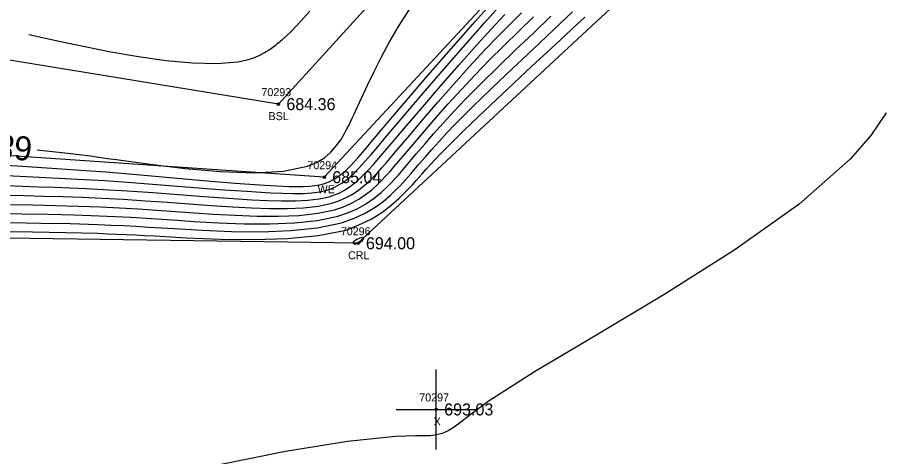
# Model space of a CAD drawing. Extents: x 1376587 to 1378239, y 1000335 to 1003031.
# Drawn here: x 1377216.8 to 1377325.3, y 1001514.5 to 1001569.4 of the extents above; entities that cross this region are included whole.
import ezdxf

# ---------------------------------------------------------------- set-up
doc = ezdxf.new("R2010")
doc.units = 0
for name, color, linetype in [('RD_DTM_BkLn1', 7, 'Continuous'), ('RD_DTM_BkLn_txCode', 7, 'Continuous'), ('RD_DTM_Major1', 7, 'Continuous'), ('RD_DTM_Major1_Lbl', 7, 'Continuous'), ('RD_DTM_Minor1', 7, 'Continuous'), ('RD_EX_H2O', 7, 'Continuous'), ('RD_EX_H2O_txCode', 7, 'Continuous'), ('RD_EX_Misc', 7, 'Continuous'), ('RD_EX_Misc_txCode', 7, 'Continuous'), ('RD_EX_TX_H2O_ELEV', 7, 'Continuous'), ('RD_EX_TX_Misc_ELEV', 7, 'Continuous'), ('RD_SMD_Locator', 7, 'Continuous')]:
    doc.layers.add(name, color=color, linetype=linetype)

msp = doc.modelspace()

# ---------------------------------------------------------------- linework, layer by layer
at = {"layer": 'RD_DTM_BkLn1'}
msp.add_lwpolyline([(1377322.97, 1001642.53), (1377293.61, 1001607.1), (1377249.43, 1001558.55), (1377170.43, 1001571.46), (1377111.38, 1001551.77), (1377054.73, 1001532.92), (1377033.73, 1001527.24), (1376971.44, 1001536.19), (1376926.99, 1001576.28)], dxfattribs=at)
at = {"layer": 'RD_DTM_Major1'}
for points in [[(1377253.38, 1001570.19), (1377252.2, 1001568.89), (1377251.06, 1001567.69), (1377249.96, 1001566.64), (1377249.81, 1001566.5), (1377249.66, 1001566.37), (1377249.51, 1001566.24), (1377249.36, 1001566.12), (1377249.21, 1001566), (1377249.06, 1001565.88), (1377248.4, 1001565.39), (1377247.71, 1001564.96), (1377246.98, 1001564.58), (1377246.19, 1001564.26), (1377245.32, 1001564), (1377244.37, 1001563.81), (1377241.76, 1001563.58), (1377238.71, 1001563.66), (1377235.39, 1001563.97), (1377231.94, 1001564.45), (1377228.51, 1001565.05), (1377225.23, 1001565.7), (1377223.4, 1001566.09), (1377221.65, 1001566.47), (1377219.94, 1001566.84), (1377218.24, 1001567.2)], [(1377219.27, 1001552.85), (1377222.74, 1001552.48), (1377223.81, 1001552.35), (1377224.88, 1001552.21), (1377225.94, 1001552.07), (1377227.01, 1001551.92), (1377228.09, 1001551.77), (1377229.2, 1001551.62), (1377233.39, 1001551.04), (1377237.79, 1001550.51), (1377242.19, 1001550.13), (1377246.35, 1001549.98), (1377250.05, 1001550.17), (1377253.06, 1001550.79), (1377254.21, 1001551.27), (1377255.18, 1001551.86), (1377255.99, 1001552.55), (1377256.67, 1001553.32), (1377257.26, 1001554.15), (1377257.78, 1001555.04), (1377258, 1001555.46), (1377258.23, 1001555.9), (1377258.45, 1001556.35), (1377258.66, 1001556.81), (1377258.88, 1001557.28), (1377259.11, 1001557.77), (1377259.8, 1001559.29), (1377260.56, 1001560.92), (1377261.4, 1001562.65), (1377262.31, 1001564.46), (1377263.32, 1001566.33), (1377264.43, 1001568.25), (1377265.92, 1001570.59)], [(1377215.94, 1001546.01), (1377218.76, 1001545.95), (1377221.59, 1001545.89), (1377224.41, 1001545.81), (1377227.2, 1001545.71), (1377229.57, 1001545.59), (1377231.91, 1001545.45), (1377234.23, 1001545.29), (1377238.9, 1001544.97), (1377241.27, 1001544.81), (1377244.02, 1001544.66), (1377246.78, 1001544.56), (1377249.46, 1001544.54), (1377252.01, 1001544.65), (1377254.37, 1001544.91), (1377256.46, 1001545.36), (1377257.56, 1001545.73), (1377258.57, 1001546.17), (1377259.48, 1001546.67), (1377260.32, 1001547.24), (1377261.1, 1001547.85), (1377261.83, 1001548.51), (1377262.36, 1001549.03), (1377262.87, 1001549.58), (1377263.39, 1001550.14), (1377263.91, 1001550.74), (1377264.45, 1001551.37), (1377265.01, 1001552.03), (1377266.26, 1001553.51), (1377267.63, 1001555.12), (1377269.1, 1001556.83), (1377270.66, 1001558.6), (1377272.3, 1001560.4), (1377274, 1001562.22), (1377275.78, 1001564.04), (1377277.61, 1001565.85), (1377279.46, 1001567.66), (1377281.32, 1001569.47)]]:
    msp.add_lwpolyline(points, dxfattribs=at)
at = {"layer": 'RD_DTM_Minor1'}
for points in [[(1377212.93, 1001551.06), (1377216.83, 1001550.82), (1377220.51, 1001550.59), (1377221.74, 1001550.51), (1377222.96, 1001550.43), (1377224.16, 1001550.35), (1377225.37, 1001550.26), (1377226.61, 1001550.17), (1377227.88, 1001550.07), (1377231.75, 1001549.74), (1377235.86, 1001549.37), (1377240.03, 1001548.99), (1377244.03, 1001548.66), (1377247.68, 1001548.41), (1377250.78, 1001548.27), (1377251.7, 1001548.25), (1377252.54, 1001548.26), (1377253.3, 1001548.3), (1377253.99, 1001548.37), (1377254.63, 1001548.48), (1377255.21, 1001548.64), (1377255.54, 1001548.76), (1377255.86, 1001548.89), (1377256.17, 1001549.04), (1377256.47, 1001549.22), (1377256.77, 1001549.41), (1377257.07, 1001549.62), (1377257.8, 1001550.23), (1377258.55, 1001550.98), (1377259.36, 1001551.85), (1377260.24, 1001552.86), (1377261.21, 1001554), (1377262.29, 1001555.29), (1377264.9, 1001558.37), (1377267.87, 1001561.82), (1377270.99, 1001565.41), (1377274.05, 1001568.92), (1377276.85, 1001572.11)], [(1377214.68, 1001549.67), (1377217.92, 1001549.49), (1377219.58, 1001549.41), (1377222.79, 1001549.26), (1377224.39, 1001549.18), (1377226.03, 1001549.1), (1377227.74, 1001548.99), (1377231.13, 1001548.75), (1377234.74, 1001548.48), (1377238.41, 1001548.19), (1377242.02, 1001547.9), (1377245.43, 1001547.66), (1377248.5, 1001547.47), (1377249.96, 1001547.41), (1377251.29, 1001547.38), (1377252.51, 1001547.39), (1377253.6, 1001547.46), (1377254.6, 1001547.6), (1377255.49, 1001547.81), (1377255.99, 1001547.98), (1377256.46, 1001548.18), (1377256.9, 1001548.41), (1377257.34, 1001548.67), (1377257.76, 1001548.97), (1377258.18, 1001549.3), (1377258.84, 1001549.9), (1377259.53, 1001550.59), (1377260.25, 1001551.38), (1377261.01, 1001552.25), (1377261.84, 1001553.23), (1377262.74, 1001554.3), (1377264.88, 1001556.82), (1377267.29, 1001559.65), (1377269.89, 1001562.66), (1377272.56, 1001565.73), (1377275.2, 1001568.73), (1377277.72, 1001571.54)], [(1377214.12, 1001544.89), (1377217.39, 1001544.85), (1377220.68, 1001544.79), (1377223.92, 1001544.72), (1377227.04, 1001544.61), (1377229.05, 1001544.52), (1377231.01, 1001544.41), (1377232.93, 1001544.29), (1377236.82, 1001544.03), (1377238.85, 1001543.9), (1377241.95, 1001543.73), (1377245.16, 1001543.6), (1377248.36, 1001543.58), (1377251.45, 1001543.7), (1377254.31, 1001544), (1377256.85, 1001544.54), (1377258.18, 1001544.99), (1377259.36, 1001545.52), (1377260.43, 1001546.13), (1377261.39, 1001546.8), (1377262.26, 1001547.51), (1377263.07, 1001548.26), (1377263.52, 1001548.72), (1377263.95, 1001549.18), (1377264.38, 1001549.65), (1377264.81, 1001550.14), (1377265.24, 1001550.65), (1377266.66, 1001552.32), (1377267.71, 1001553.54), (1377268.83, 1001554.85), (1377270.05, 1001556.21), (1377271.35, 1001557.64), (1377272.76, 1001559.12), (1377274.75, 1001561.14), (1377276.88, 1001563.21), (1377279.07, 1001565.32), (1377281.3, 1001567.44), (1377283.49, 1001569.56)], [(1377215.33, 1001547.18), (1377217.72, 1001547.12), (1377220.1, 1001547.06), (1377222.5, 1001546.99), (1377224.91, 1001546.91), (1377227.36, 1001546.81), (1377230.07, 1001546.66), (1377232.81, 1001546.48), (1377235.56, 1001546.28), (1377238.3, 1001546.08), (1377241.02, 1001545.89), (1377243.7, 1001545.71), (1377246.07, 1001545.59), (1377248.36, 1001545.51), (1377250.54, 1001545.5), (1377252.58, 1001545.59), (1377254.44, 1001545.81), (1377256.1, 1001546.17), (1377256.99, 1001546.46), (1377257.81, 1001546.82), (1377258.56, 1001547.23), (1377259.27, 1001547.69), (1377259.94, 1001548.2), (1377260.59, 1001548.76), (1377261.18, 1001549.33), (1377261.76, 1001549.94), (1377262.36, 1001550.59), (1377262.97, 1001551.29), (1377263.61, 1001552.04), (1377264.29, 1001552.84), (1377265.84, 1001554.68), (1377267.56, 1001556.7), (1377269.39, 1001558.83), (1377271.31, 1001561.02), (1377273.28, 1001563.2), (1377275.24, 1001565.32), (1377276.78, 1001566.91), (1377278.3, 1001568.45), (1377279.82, 1001569.97)], [(1377215.43, 1001548.38), (1377217.47, 1001548.3), (1377219.46, 1001548.23), (1377221.44, 1001548.16), (1377223.42, 1001548.09), (1377225.45, 1001548.01), (1377227.54, 1001547.9), (1377230.58, 1001547.72), (1377233.74, 1001547.49), (1377236.94, 1001547.25), (1377240.12, 1001547.01), (1377243.2, 1001546.79), (1377246.12, 1001546.6), (1377248.06, 1001546.5), (1377249.88, 1001546.45), (1377251.57, 1001546.45), (1377253.11, 1001546.53), (1377254.52, 1001546.7), (1377255.78, 1001546.98), (1377256.46, 1001547.21), (1377257.1, 1001547.48), (1377257.7, 1001547.8), (1377258.27, 1001548.17), (1377258.82, 1001548.57), (1377259.36, 1001549.02), (1377260, 1001549.62), (1377260.64, 1001550.28), (1377261.31, 1001551), (1377262, 1001551.8), (1377262.74, 1001552.67), (1377263.54, 1001553.61), (1377265.39, 1001555.8), (1377267.46, 1001558.23), (1377269.68, 1001560.8), (1377271.97, 1001563.42), (1377274.26, 1001565.99), (1377276.48, 1001568.41), (1377277.73, 1001569.75)], [(1377215.97, 1001543.74), (1377219.73, 1001543.69), (1377223.41, 1001543.62), (1377226.88, 1001543.51), (1377228.52, 1001543.44), (1377230.1, 1001543.37), (1377231.65, 1001543.28), (1377233.21, 1001543.19), (1377234.8, 1001543.09), (1377236.45, 1001542.99), (1377239.91, 1001542.79), (1377243.58, 1001542.65), (1377247.31, 1001542.61), (1377250.93, 1001542.74), (1377254.31, 1001543.09), (1377257.31, 1001543.7), (1377258.83, 1001544.24), (1377260.19, 1001544.87), (1377261.4, 1001545.58), (1377262.47, 1001546.36), (1377263.42, 1001547.16), (1377264.28, 1001547.99), (1377264.64, 1001548.36), (1377264.98, 1001548.73), (1377265.32, 1001549.1), (1377265.65, 1001549.48), (1377265.98, 1001549.86), (1377267.04, 1001551.09), (1377267.8, 1001551.97), (1377268.62, 1001552.9), (1377269.51, 1001553.89), (1377270.48, 1001554.95), (1377271.55, 1001556.07), (1377273.7, 1001558.22), (1377276.1, 1001560.53), (1377278.64, 1001562.95), (1377281.24, 1001565.4), (1377283.78, 1001567.8), (1377286.16, 1001570.1)], [(1377214.43, 1001542.65), (1377218.69, 1001542.59), (1377222.89, 1001542.52), (1377226.89, 1001542.41), (1377228.08, 1001542.36), (1377229.25, 1001542.31), (1377230.41, 1001542.26), (1377231.57, 1001542.2), (1377232.74, 1001542.14), (1377233.95, 1001542.07), (1377237.95, 1001541.85), (1377242.17, 1001541.68), (1377246.44, 1001541.62), (1377250.58, 1001541.75), (1377254.42, 1001542.13), (1377257.88, 1001542.78), (1377259.5, 1001543.46), (1377261.01, 1001544.18), (1377262.34, 1001545), (1377263.5, 1001545.87), (1377264.53, 1001546.78), (1377265.44, 1001547.7), (1377265.69, 1001547.96), (1377265.94, 1001548.22), (1377266.18, 1001548.48), (1377266.65, 1001549.01), (1377267.39, 1001549.83), (1377267.91, 1001550.41), (1377268.45, 1001551.01), (1377269.04, 1001551.64), (1377269.68, 1001552.32), (1377270.38, 1001553.04), (1377272.61, 1001555.26), (1377275.22, 1001557.77), (1377278.08, 1001560.47), (1377281.06, 1001563.24), (1377284, 1001565.97), (1377286.78, 1001568.56), (1377287.73, 1001569.44)], [(1377325.39, 1001557.47), (1377323.47, 1001554.64), (1377320.93, 1001551.7), (1377314.5, 1001546.04), (1377306.47, 1001540.33), (1377297.71, 1001534.78), (1377289.08, 1001529.62), (1377281.44, 1001525.08), (1377275.65, 1001521.38), (1377274.3, 1001520.39), (1377273.18, 1001519.53), (1377272.23, 1001518.79), (1377271.41, 1001518.18), (1377270.65, 1001517.7), (1377269.9, 1001517.37), (1377269.2, 1001517.2), (1377268.42, 1001517.11), (1377267.56, 1001517.08), (1377266.56, 1001517.07), (1377265.4, 1001517.06), (1377264.06, 1001517.01), (1377258.08, 1001516.39), (1377250.32, 1001515.12), (1377241.44, 1001513.32)], [(1377259.37, 1001541.16), (1377259.58, 1001541.26), (1377259.77, 1001541.38), (1377259.92, 1001541.51), (1377260.03, 1001541.64), (1377260.1, 1001541.75), (1377260.1, 1001541.84), (1377260.05, 1001541.88), (1377259.94, 1001541.88), (1377259.79, 1001541.86), (1377259.61, 1001541.8), (1377259.43, 1001541.73), (1377259.24, 1001541.64), (1377259.1, 1001541.56), (1377258.97, 1001541.48), (1377258.87, 1001541.39), (1377258.79, 1001541.31), (1377258.76, 1001541.24), (1377258.76, 1001541.16), (1377258.8, 1001541.13), (1377258.88, 1001541.1), (1377258.99, 1001541.09), (1377259.11, 1001541.09), (1377259.24, 1001541.12), (1377259.37, 1001541.16)]]:
    msp.add_lwpolyline(points, dxfattribs=at)
at = {"layer": 'RD_EX_H2O'}
for points in [[(1377396.05, 1001693.17), (1377388.97, 1001691.89), (1377383.55, 1001681.61), (1377370.95, 1001666.15), (1377345.79, 1001650.04), (1377349.12, 1001628.13), (1377334.13, 1001625.32), (1377311.32, 1001589.51), (1377259.37, 1001541.16), (1377186.14, 1001542.2), (1377119.38, 1001530.53), (1377065.14, 1001518.28), (1377035.18, 1001514.75), (1376967.4, 1001521.02), (1376926.83, 1001536.77)], [(1377346.87, 1001651.39), (1377329.21, 1001632.33), (1377301.2, 1001599), (1377255.16, 1001549.42), (1377172.11, 1001555.1), (1377120.45, 1001543.09), (1377120.45, 1001543.09), (1377055.21, 1001526.73), (1377035.21, 1001521.3), (1376967.62, 1001528.25), (1376929.58, 1001558)]]:
    msp.add_lwpolyline(points, dxfattribs=at)
at = {"layer": 'RD_EX_Misc'}
for p, q in [((1377269.15, 1001515.39), (1377269.15, 1001525.39)), ((1377264.15, 1001520.39), (1377274.15, 1001520.39))]:
    msp.add_line(p, q, dxfattribs=at)
at = {"layer": 'RD_SMD_Locator'}
for centre in [(1377249.43, 1001558.55), (1377255.16, 1001549.42), (1377259.37, 1001541.16), (1377269.15, 1001520.39)]:
    msp.add_circle(centre, 0.15, dxfattribs=at)

# ---------------------------------------------------------------- texts
at = {"layer": 'RD_DTM_BkLn_txCode'}
for s, p in [('70293', (1377247.31, 1001559.55)), ('BSL', (1377248.2, 1001556.55))]:
    msp.add_text(s, height=1, dxfattribs=at).set_placement(p)
at = {"layer": 'RD_DTM_Major1_Lbl'}
msp.add_text('685', height=3, rotation=174.7937, dxfattribs=at).set_placement((1377218.79, 1001554.42))
at = {"layer": 'RD_EX_H2O_txCode'}
for s, p in [('70294', (1377253.05, 1001550.42)), ('WE', (1377254.33, 1001547.42)), ('70296', (1377257.23, 1001542.16)), ('CRL', (1377258.14, 1001539.16))]:
    msp.add_text(s, height=1, dxfattribs=at).set_placement(p)
at = {"layer": 'RD_EX_Misc_txCode'}
for s, p in [('70297', (1377267.03, 1001521.39)), ('X', (1377268.83, 1001518.39))]:
    msp.add_text(s, height=1, dxfattribs=at).set_placement(p)
at = {"layer": 'RD_EX_TX_H2O_ELEV'}
for s, p in [('685.04', (1377256.16, 1001548.67)), ('694.00', (1377260.37, 1001540.41))]:
    msp.add_text(s, height=1.5, dxfattribs=at).set_placement(p)
at = {"layer": 'RD_EX_TX_Misc_ELEV'}
for s, p in [('684.36', (1377250.43, 1001557.8)), ('693.03', (1377270.15, 1001519.64))]:
    msp.add_text(s, height=1.5, dxfattribs=at).set_placement(p)

doc.saveas('drawing.dxf')
